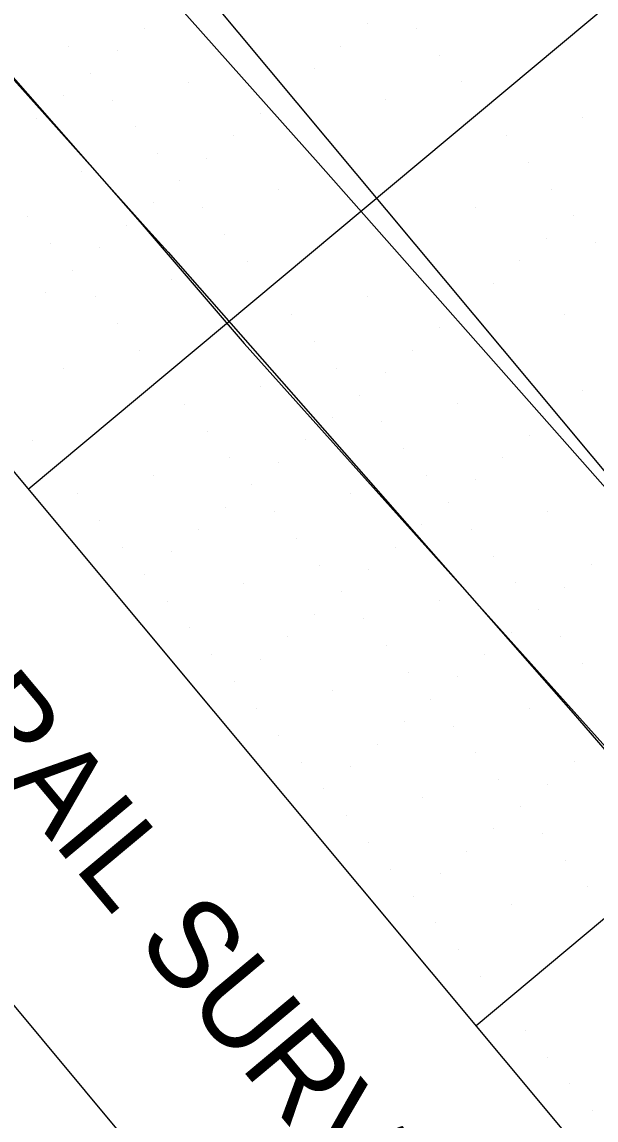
# Model space of a CAD drawing. Extents: x 2042995 to 2043795, y 305365 to 306249.
# Drawn here: x 2043148.6 to 2043165.04, y 305955.46 to 305986.89 of the extents above; entities that cross this region are included whole.
import ezdxf

# ---------------------------------------------------------------- set-up
doc = ezdxf.new("R2010")
doc.units = 0
for name, color, linetype in [('BR_BORDER LINES', 7, 'Continuous'), ('BR_CONCRETE', 7, 'Continuous'), ('BR_EXIST_GROUND_CL', 7, 'Continuous'), ('BR_EXIST_GROUND_LT', 7, 'Continuous'), ('BR_EXIST_GROUND_RT', 7, 'Continuous'), ('BR_GRID DOTS', 7, 'Continuous'), ('BR_GRID LINES', 7, 'Continuous'), ('BR_TABLE LINES', 7, 'Continuous'), ('BR_TEXT', 7, 'Continuous')]:
    doc.layers.add(name, color=color, linetype=linetype)

msp = doc.modelspace()

# ---------------------------------------------------------------- linework, layer by layer
at = {"layer": 'BR_BORDER LINES'}
msp.add_line((2043123.144, 306004.214), (2043200.067, 305912.112), dxfattribs=at)
at = {"layer": 'BR_CONCRETE'}
msp.add_spline([(2043139.109, 306017.548), (2043148.199, 306007.16), (2043160.233, 305993.368), (2043172.245, 305979.557), (2043184.234, 305965.727), (2043196.201, 305951.879), (2043208.145, 305938.012), (2043220.067, 305924.126), (2043231.966, 305910.221), (2043243.843, 305896.297), (2043255.698, 305882.355), (2043267.529, 305868.394), (2043279.339, 305854.414), (2043291.126, 305840.415), (2043302.89, 305826.398), (2043314.632, 305812.361), (2043326.352, 305798.306), (2043338.049, 305784.233), (2043349.724, 305770.14), (2043361.376, 305756.029), (2043373.005, 305741.899), (2043384.613, 305727.75), (2043396.197, 305713.582), (2043407.76, 305699.396), (2043419.299, 305685.191), (2043430.817, 305670.967), (2043442.311, 305656.724), (2043453.784, 305642.463), (2043465.234, 305628.182), (2043476.661, 305613.883), (2043488.066, 305599.566), (2043499.448, 305585.229), (2043510.808, 305570.874), (2043522.146, 305556.5), (2043533.461, 305542.107), (2043544.753, 305527.695), (2043547.219, 305524.543)], degree=3, dxfattribs=at)
at = {"layer": 'BR_EXIST_GROUND_CL'}
msp.add_lwpolyline([(2043131.677, 306011.341), (2043140.193, 306001.792), (2043140.699, 306001.23), (2043156.38, 305983.649), (2043157.081, 305982.859), (2043172.95, 305964.927), (2043173.594, 305964.202), (2043189.52, 305946.204), (2043190.108, 305945.543), (2043206.09, 305927.482)], dxfattribs=at)
at = {"layer": 'BR_EXIST_GROUND_LT'}
msp.add_lwpolyline([(2043127.956, 306008.234), (2043136.17, 305998.877), (2043139.136, 305995.79), (2043151.989, 305981.161), (2043154.962, 305977.692), (2043168.609, 305962.472), (2043171.467, 305959.143), (2043185.235, 305943.789), (2043187.984, 305940.592), (2043201.866, 305925.112), (2043204.513, 305922.037), (2043218.502, 305906.439), (2043218.632, 305906.288), (2043219.569, 305905.47), (2043220.034, 305904.951), (2043224.372, 305899.652), (2043230.892, 305893.533)], dxfattribs=at)
at = {"layer": 'BR_EXIST_GROUND_RT'}
msp.add_lwpolyline([(2043127.871, 306008.162), (2043135.626, 305999.492), (2043140.757, 305993.755), (2043152.231, 305980.926), (2043152.788, 305980.304), (2043164.384, 305967.114), (2043169.234, 305961.496), (2043181.072, 305948.031), (2043185.685, 305942.691), (2043197.744, 305928.975)], dxfattribs=at)
at = {"layer": 'BR_GRID DOTS'}
for p, q in [((2043158.501, 305986.84), (2043158.501, 305986.84)), ((2043152.099, 305986.705), (2043152.099, 305986.705)), ((2043159.909, 305986.713), (2043159.909, 305986.713)), ((2043149.923, 305986.19), (2043149.923, 305986.19)), ((2043157.733, 305986.199), (2043157.733, 305986.199)), ((2043151.332, 305986.064), (2043151.332, 305986.064)), ((2043160.55, 305985.946), (2043160.55, 305985.946)), ((2043156.966, 305985.558), (2043156.966, 305985.558)), ((2043150.564, 305985.423), (2043150.564, 305985.423)), ((2043153.381, 305985.17), (2043153.381, 305985.17)), ((2043156.198, 305984.917), (2043156.198, 305984.917)), ((2043161.191, 305985.178), (2043161.191, 305985.178)), ((2043149.797, 305984.782), (2043149.797, 305984.782)), ((2043151.205, 305984.655), (2043151.205, 305984.655)), ((2043159.015, 305984.664), (2043159.015, 305984.664)), ((2043155.431, 305984.276), (2043155.431, 305984.276)), ((2043149.029, 305984.141), (2043149.029, 305984.141)), ((2043164.65, 305984.158), (2043164.65, 305984.158)), ((2043151.846, 305983.888), (2043151.846, 305983.888)), ((2043154.663, 305983.635), (2043154.663, 305983.635)), ((2043162.474, 305983.643), (2043162.474, 305983.643)), ((2043152.487, 305983.12), (2043152.487, 305983.12)), ((2043153.896, 305982.994), (2043153.896, 305982.994)), ((2043163.115, 305982.876), (2043163.115, 305982.876)), ((2043150.311, 305982.605), (2043150.311, 305982.605)), ((2043153.128, 305982.352), (2043153.128, 305982.352)), ((2043155.945, 305982.099), (2043155.945, 305982.099)), ((2043163.756, 305982.108), (2043163.756, 305982.108)), ((2043152.361, 305981.711), (2043152.361, 305981.711)), ((2043153.769, 305981.585), (2043153.769, 305981.585)), ((2043161.58, 305981.594), (2043161.58, 305981.594)), ((2043148.776, 305981.323), (2043148.776, 305981.323)), ((2043164.397, 305981.341), (2043164.397, 305981.341)), ((2043151.593, 305981.07), (2043151.593, 305981.07)), ((2043154.41, 305980.817), (2043154.41, 305980.817)), ((2043149.417, 305980.556), (2043149.417, 305980.556)), ((2043163.629, 305980.7), (2043163.629, 305980.7)), ((2043165.038, 305980.573), (2043165.038, 305980.573)), ((2043150.826, 305980.429), (2043150.826, 305980.429)), ((2043155.051, 305980.05), (2043155.051, 305980.05)), ((2043162.862, 305980.058), (2043162.862, 305980.058)), ((2043150.058, 305979.788), (2043150.058, 305979.788)), ((2043152.875, 305979.535), (2043152.875, 305979.535)), ((2043162.094, 305979.417), (2043162.094, 305979.417)), ((2043149.291, 305979.147), (2043149.291, 305979.147)), ((2043150.699, 305979.021), (2043150.699, 305979.021)), ((2043158.509, 305979.029), (2043158.509, 305979.029)), ((2043161.327, 305978.776), (2043161.327, 305978.776)), ((2043156.333, 305978.515), (2043156.333, 305978.515)), ((2043164.144, 305978.523), (2043164.144, 305978.523)), ((2043151.34, 305978.253), (2043151.34, 305978.253)), ((2043160.559, 305978.135), (2043160.559, 305978.135)), ((2043156.974, 305977.747), (2043156.974, 305977.747)), ((2043151.981, 305977.486), (2043151.981, 305977.486)), ((2043159.791, 305977.494), (2043159.791, 305977.494)), ((2043149.805, 305976.971), (2043149.805, 305976.971)), ((2043157.615, 305976.98), (2043157.615, 305976.98)), ((2043159.024, 305976.853), (2043159.024, 305976.853)), ((2043155.439, 305976.465), (2043155.439, 305976.465)), ((2043158.256, 305976.212), (2043158.256, 305976.212)), ((2043164.658, 305976.347), (2043164.658, 305976.347)), ((2043153.263, 305975.951), (2043153.263, 305975.951)), ((2043161.074, 305975.959), (2043161.074, 305975.959)), ((2043157.489, 305975.571), (2043157.489, 305975.571)), ((2043163.891, 305975.706), (2043163.891, 305975.706)), ((2043153.904, 305975.183), (2043153.904, 305975.183)), ((2043158.897, 305975.445), (2043158.897, 305975.445)), ((2043148.911, 305974.922), (2043148.911, 305974.922)), ((2043156.721, 305974.93), (2043156.721, 305974.93)), ((2043163.123, 305975.065), (2043163.123, 305975.065)), ((2043159.538, 305974.677), (2043159.538, 305974.677)), ((2043154.545, 305974.416), (2043154.545, 305974.416)), ((2043155.954, 305974.289), (2043155.954, 305974.289)), ((2043162.356, 305974.424), (2043162.356, 305974.424)), ((2043152.369, 305973.901), (2043152.369, 305973.901)), ((2043160.18, 305973.91), (2043160.18, 305973.91)), ((2043155.186, 305973.648), (2043155.186, 305973.648)), ((2043161.588, 305973.783), (2043161.588, 305973.783)), ((2043150.193, 305973.387), (2043150.193, 305973.387)), ((2043158.003, 305973.395), (2043158.003, 305973.395)), ((2043154.419, 305973.007), (2043154.419, 305973.007)), ((2043160.821, 305973.142), (2043160.821, 305973.142)), ((2043155.827, 305972.881), (2043155.827, 305972.881)), ((2043163.638, 305972.889), (2043163.638, 305972.889)), ((2043150.834, 305972.619), (2043150.834, 305972.619)), ((2043153.651, 305972.366), (2043153.651, 305972.366)), ((2043160.053, 305972.501), (2043160.053, 305972.501)), ((2043161.462, 305972.375), (2043161.462, 305972.375)), ((2043156.468, 305972.113), (2043156.468, 305972.113)), ((2043151.475, 305971.852), (2043151.475, 305971.852)), ((2043152.884, 305971.725), (2043152.884, 305971.725)), ((2043159.286, 305971.86), (2043159.286, 305971.86)), ((2043162.103, 305971.607), (2043162.103, 305971.607)), ((2043152.116, 305971.084), (2043152.116, 305971.084)), ((2043157.109, 305971.346), (2043157.109, 305971.346)), ((2043158.518, 305971.219), (2043158.518, 305971.219)), ((2043164.92, 305971.354), (2043164.92, 305971.354)), ((2043154.933, 305970.831), (2043154.933, 305970.831)), ((2043162.744, 305970.84), (2043162.744, 305970.84)), ((2043151.349, 305970.443), (2043151.349, 305970.443)), ((2043157.75, 305970.578), (2043157.75, 305970.578)), ((2043164.152, 305970.713), (2043164.152, 305970.713)), ((2043152.757, 305970.317), (2043152.757, 305970.317)), ((2043160.568, 305970.325), (2043160.568, 305970.325)), ((2043156.983, 305969.937), (2043156.983, 305969.937)), ((2043158.391, 305969.811), (2043158.391, 305969.811)), ((2043163.385, 305970.072), (2043163.385, 305970.072)), ((2043153.398, 305969.549), (2043153.398, 305969.549)), ((2043156.215, 305969.296), (2043156.215, 305969.296)), ((2043162.617, 305969.431), (2043162.617, 305969.431)), ((2043164.026, 305969.305), (2043164.026, 305969.305)), ((2043159.033, 305969.043), (2043159.033, 305969.043)), ((2043154.039, 305968.782), (2043154.039, 305968.782)), ((2043155.448, 305968.655), (2043155.448, 305968.655)), ((2043161.85, 305968.79), (2043161.85, 305968.79)), ((2043159.674, 305968.276), (2043159.674, 305968.276)), ((2043164.667, 305968.537), (2043164.667, 305968.537)), ((2043154.68, 305968.014), (2043154.68, 305968.014)), ((2043161.082, 305968.149), (2043161.082, 305968.149)), ((2043157.497, 305967.761), (2043157.497, 305967.761)), ((2043153.913, 305967.373), (2043153.913, 305967.373)), ((2043160.315, 305967.508), (2043160.315, 305967.508)), ((2043155.321, 305967.247), (2043155.321, 305967.247)), ((2043163.132, 305967.255), (2043163.132, 305967.255)), ((2043159.547, 305966.867), (2043159.547, 305966.867)), ((2043160.956, 305966.741), (2043160.956, 305966.741)), ((2043155.962, 305966.479), (2043155.962, 305966.479)), ((2043158.78, 305966.226), (2043158.78, 305966.226)), ((2043161.597, 305965.973), (2043161.597, 305965.973)), ((2043164.414, 305965.72), (2043164.414, 305965.72)), ((2043156.603, 305965.711), (2043156.603, 305965.711)), ((2043158.012, 305965.585), (2043158.012, 305965.585)), ((2043162.238, 305965.206), (2043162.238, 305965.206)), ((2043157.244, 305964.944), (2043157.244, 305964.944)), ((2043163.646, 305965.079), (2043163.646, 305965.079)), ((2043160.062, 305964.691), (2043160.062, 305964.691)), ((2043156.477, 305964.303), (2043156.477, 305964.303)), ((2043157.886, 305964.176), (2043157.886, 305964.176)), ((2043162.879, 305964.438), (2043162.879, 305964.438)), ((2043162.111, 305963.797), (2043162.111, 305963.797)), ((2043163.52, 305963.67), (2043163.52, 305963.67)), ((2043158.527, 305963.409), (2043158.527, 305963.409)), ((2043161.344, 305963.156), (2043161.344, 305963.156)), ((2043164.161, 305962.903), (2043164.161, 305962.903)), ((2043159.168, 305962.641), (2043159.168, 305962.641)), ((2043160.576, 305962.515), (2043160.576, 305962.515)), ((2043164.802, 305962.135), (2043164.802, 305962.135)), ((2043159.809, 305961.874), (2043159.809, 305961.874)), ((2043162.626, 305961.621), (2043162.626, 305961.621)), ((2043159.041, 305961.233), (2043159.041, 305961.233)), ((2043160.45, 305961.106), (2043160.45, 305961.106)), ((2043161.091, 305960.339), (2043161.091, 305960.339)), ((2043161.732, 305959.571), (2043161.732, 305959.571)), ((2043163.014, 305958.036), (2043163.014, 305958.036)), ((2043163.655, 305957.269), (2043163.655, 305957.269)), ((2043164.296, 305956.501), (2043164.296, 305956.501)), ((2043164.937, 305955.734), (2043164.937, 305955.734))]:
    msp.add_line(p, q, dxfattribs=at)
at = {"layer": 'BR_GRID LINES'}
for p, q in [((2043220.164, 306033.129), (2043148.785, 305973.513)), ((2043122.438, 306025.339), (2043554.061, 305508.544)), ((2043232.984, 306017.778), (2043161.605, 305958.163))]:
    msp.add_line(p, q, dxfattribs=at)
at = {"layer": 'BR_TABLE LINES'}
msp.add_line((2043115.631, 305997.939), (2043192.554, 305905.837), dxfattribs=at)

# ---------------------------------------------------------------- texts
at = {"layer": 'BR_TEXT'}
for s, p in [('Existing Ground along > US 17A', (2043148.507, 306011.677)), ('TOP OF RAIL SURVEY ELEVATIONS', (2043137.912, 305977.242)), ('NORTHING', (2043138.166, 305963.509))]:
    msp.add_text(s, height=2.5, rotation=309.8684, dxfattribs=at).set_placement(p)

doc.saveas('drawing.dxf')
